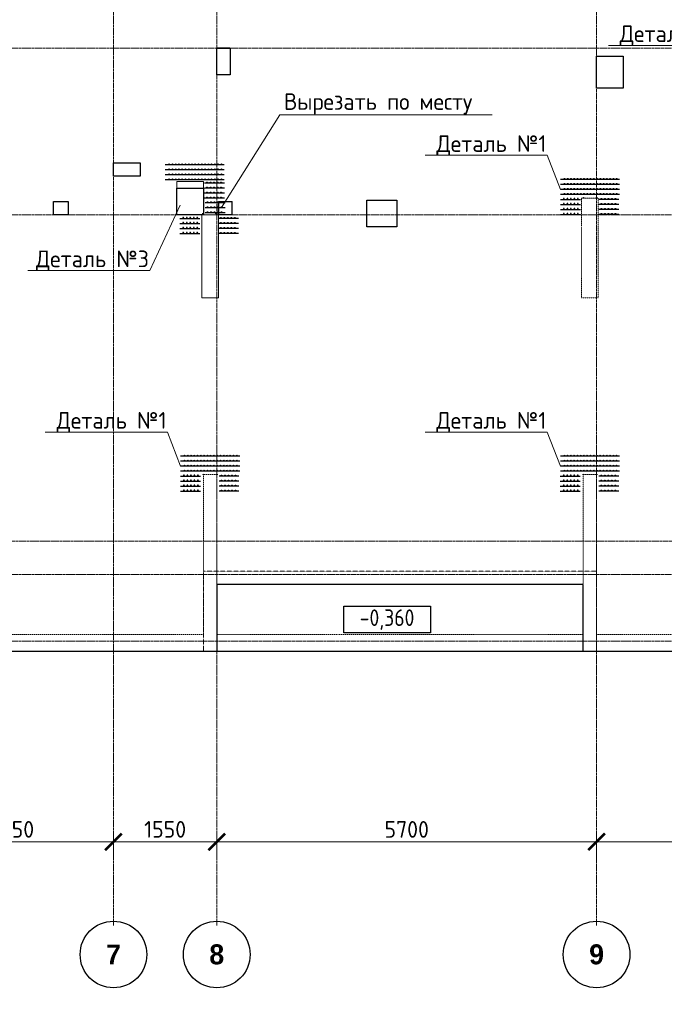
# Model space of a CAD drawing. Header units: millimetres. Extents: x 448962 to 1592680, y -326645 to -197113.
# Tile 383 of 398: x 920981 to 930655, y -277523 to -262745. Entities that reach past the tile are written whole.
import ezdxf
from ezdxf import colors
from ezdxf.entities.mleader import LeaderData, LeaderLine
from ezdxf.math import Vec2, Vec3

# ---------------------------------------------------------------- set-up
doc = ezdxf.new("R2010")
doc.units = ezdxf.units.MM
for name, pattern in [('01 Штриховая _4 мм_', [6, 3.5, -2.5]), ('______5', [1100, 800, -100, 100, -100]), ('HIDDEN2', [4.7625, 3.175, -1.5875]), ('осевая', [50.8, 31.75, -6.35, 6.35, -6.35])]:
    doc.linetypes.add(name, pattern=pattern)
for name, color, linetype, lineweight in [('ВК__отв в полу 1-2 эт', 6, 'Continuous', 25), ('Оси', 40, '______5', 18), ('осн.сетка', 4, 'Continuous', 60), ('Перекрытие ж_бетон', 1, 'Continuous', 30), ('подоснова', 151, 'Continuous', 5), ('размер', 1, 'Continuous', 25), ('РАЗМЕРЫ', 1, 'Continuous', 9), ('СТЕНЫ', 3, 'Continuous', 30), ('Текст_ общее', 7, 'Continuous', 25)]:
    doc.layers.add(name, color=color, linetype=linetype, lineweight=lineweight)
doc.styles.add('Century Gothic', font='GOTHIC.TTF')
doc.styles.add('GOST Common_1', font='GOST_Common.ttf', dxfattribs={"width": 0.9, "height": 250})
doc.styles.add('GOST-2.304_Type-B', font='GOST_Common.ttf')
doc.styles.add('ГОСТ', font='GOST_Common.ttf')
doc.dimstyles.new('СПДС', dxfattribs={"dimscale": 100, "dimtxt": 2.5, "dimasz": 2.5, "dimexe": 1.25, "dimexo": 0, "dimtad": 1, "dimdec": 0, "dimtxsty": 'GOST-2.304_Type-B', "dimblk": 'ARCHTICK', "dimcen": 2.5, "dimdle": 2, "dimadec": 0, "dimazin": 2, "dimtfac": 0.75, "dimtdec": 0, "dimtmove": 1, "dimatfit": 3, "dimfxl": 1, "dimtolj": 1, "dimarcsym": 1})

# ---------------------------------------------------------------- blocks, each defined once
blk = doc.blocks.new('NSY101')
at = {"color": 0, "linetype": 'ByBlock', "lineweight": -2}
blk.add_circle((0, 0), 50, dxfattribs=at)
blk = doc.blocks.new('_ArchTick')
at = {"color": 0, "linetype": 'ByBlock', "const_width": 0.15}
blk.add_lwpolyline([(-0.5, -0.5), (0.5, 0.5)], dxfattribs=at)
blk = doc.blocks.new('*D1017')
at = {"layer": 'DEFPOINTS', "color": 0, "transparency": 16777216}
for p in [(543092, -230031), (543092, -230248), (540042, -230327)]:
    blk.add_point(p, dxfattribs=at)
at = {"layer": 'РАЗМЕРЫ', "color": 0, "lineweight": -2, "transparency": 16777216}
for p, q in [((540042, -230327), (540042, -229906)), ((543092, -230248), (543092, -229906)), ((539842, -230031), (543292, -230031))]:
    blk.add_line(p, q, dxfattribs=at)
at = {"layer": 'РАЗМЕРЫ', "color": 0, "lineweight": -2, "transparency": 16777216, "xscale": 250, "yscale": 250, "zscale": 250, "rotation": 180}
blk.add_blockref('_ArchTick', (540042, -230031), dxfattribs=at)
at = {"layer": 'РАЗМЕРЫ', "color": 0, "lineweight": -2, "transparency": 16777216, "xscale": 250, "yscale": 250, "zscale": 250}
blk.add_blockref('_ArchTick', (543092, -230031), dxfattribs=at)
at = {"layer": 'РАЗМЕРЫ', "color": 0, "transparency": 16777216, "insert": (541567, -229843), "char_height": 250, "attachment_point": 5, "style": 'GOST-2.304_Type-B'}
blk.add_mtext('\\A1;3050', dxfattribs=at)
blk = doc.blocks.new('*D1018')
at = {"layer": 'DEFPOINTS', "color": 0, "transparency": 16777216}
for p in [(544642, -230031), (543092, -230248), (544642, -230292)]:
    blk.add_point(p, dxfattribs=at)
at = {"layer": 'РАЗМЕРЫ', "color": 0, "lineweight": -2, "transparency": 16777216}
for p, q in [((543092, -230248), (543092, -229906)), ((544642, -230292), (544642, -229906)), ((542892, -230031), (544842, -230031))]:
    blk.add_line(p, q, dxfattribs=at)
at = {"layer": 'РАЗМЕРЫ', "color": 0, "lineweight": -2, "transparency": 16777216, "xscale": 250, "yscale": 250, "zscale": 250, "rotation": 180}
blk.add_blockref('_ArchTick', (543092, -230031), dxfattribs=at)
at = {"layer": 'РАЗМЕРЫ', "color": 0, "lineweight": -2, "transparency": 16777216, "xscale": 250, "yscale": 250, "zscale": 250}
blk.add_blockref('_ArchTick', (544642, -230031), dxfattribs=at)
at = {"layer": 'РАЗМЕРЫ', "color": 0, "transparency": 16777216, "insert": (543867, -229843), "char_height": 250, "attachment_point": 5, "style": 'GOST-2.304_Type-B'}
blk.add_mtext('\\A1;1550', dxfattribs=at)
blk = doc.blocks.new('*D1019')
at = {"layer": 'DEFPOINTS', "color": 0, "transparency": 16777216}
for p in [(550342, -230031), (544642, -230292), (550342, -230310)]:
    blk.add_point(p, dxfattribs=at)
at = {"layer": 'РАЗМЕРЫ', "color": 0, "lineweight": -2, "transparency": 16777216}
for p, q in [((544642, -230292), (544642, -229906)), ((550342, -230310), (550342, -229906)), ((544442, -230031), (550542, -230031))]:
    blk.add_line(p, q, dxfattribs=at)
at = {"layer": 'РАЗМЕРЫ', "color": 0, "lineweight": -2, "transparency": 16777216, "xscale": 250, "yscale": 250, "zscale": 250, "rotation": 180}
blk.add_blockref('_ArchTick', (544642, -230031), dxfattribs=at)
at = {"layer": 'РАЗМЕРЫ', "color": 0, "lineweight": -2, "transparency": 16777216, "xscale": 250, "yscale": 250, "zscale": 250}
blk.add_blockref('_ArchTick', (550342, -230031), dxfattribs=at)
at = {"layer": 'РАЗМЕРЫ', "color": 0, "transparency": 16777216, "insert": (547492, -229844), "char_height": 250, "attachment_point": 5, "style": 'GOST-2.304_Type-B'}
blk.add_mtext('\\A1;5700', dxfattribs=at)
blk = doc.blocks.new('*D1020')
at = {"layer": 'DEFPOINTS', "color": 0, "transparency": 16777216}
for p in [(554742, -230030), (554742, -230213), (550342, -230310)]:
    blk.add_point(p, dxfattribs=at)
at = {"layer": 'РАЗМЕРЫ', "color": 0, "lineweight": -2, "transparency": 16777216}
for p, q in [((550342, -230310), (550342, -229905)), ((554742, -230213), (554742, -229905)), ((550142, -230030), (554942, -230030))]:
    blk.add_line(p, q, dxfattribs=at)
at = {"layer": 'РАЗМЕРЫ', "color": 0, "lineweight": -2, "transparency": 16777216, "xscale": 250, "yscale": 250, "zscale": 250, "rotation": 180}
blk.add_blockref('_ArchTick', (550342, -230030), dxfattribs=at)
at = {"layer": 'РАЗМЕРЫ', "color": 0, "lineweight": -2, "transparency": 16777216, "xscale": 250, "yscale": 250, "zscale": 250}
blk.add_blockref('_ArchTick', (554742, -230030), dxfattribs=at)
at = {"layer": 'РАЗМЕРЫ', "color": 0, "transparency": 16777216, "insert": (552542, -229843), "char_height": 250, "attachment_point": 5, "style": 'GOST-2.304_Type-B'}
blk.add_mtext('\\A1;4400', dxfattribs=at)
blk = doc.blocks.new('стены  тп')
at = {"layer": 'СТЕНЫ', "color": 251, "linetype": '01 Штриховая _4 мм_', "lineweight": 0, "true_color": 0x636466}
for p, q in [((569837, -331876, 3100), (569587, -331876, 3100)), ((569587, -331876, 3100), (569587, -332306, 3100)), ((569837, -331996, 3100), (569837, -331876, 3100)), ((569837, -333376, 3100), (569837, -331996, 3100)), ((564137, -332126, 3100), (563887, -332126, 3100)), ((563887, -332126, 3100), (563887, -332246, 3100)), ((564137, -332306, 3100), (564137, -332126, 3100)), ((563887, -332246, 3100), (563887, -333376, 3100)), ((564137, -332426, 3100), (564137, -332306, 3100)), ((569587, -332306, 3100), (569587, -332426, 3100)), ((564137, -333376, 3100), (564137, -332426, 3100)), ((569587, -332426, 3100), (569587, -333376, 3100)), ((563887, -333376, 3100), (564112, -333376, 3100)), ((564112, -333376, 3100), (564137, -333376, 3100)), ((569587, -333376, 3100), (569812, -333376, 3100)), ((569812, -333376, 3100), (569837, -333376, 3100)), ((564112, -336026, 3100), (563912, -336026, 3100)), ((563912, -336026, 3100), (563912, -336146, 3100)), ((564112, -336146, 3100), (564112, -336026, 3100)), ((569692, -336026, 3100), (569612, -336026, 3100)), ((569612, -336026, 3100), (569612, -336146, 3100)), ((569812, -336026, 3100), (569692, -336026, 3100)), ((569812, -338426, 3100), (569812, -336026, 3100)), ((563912, -336146, 3100), (563912, -338426, 3100)), ((564112, -338426, 3100), (564112, -336146, 3100)), ((569612, -336146, 3100), (569612, -338426, 3100)), ((562432, -338426, 3100), (561032, -338426, 3100)), ((562552, -338426, 3100), (562432, -338426, 3100)), ((563912, -338426, 3100), (562552, -338426, 3100)), ((565812, -338426, 3100), (564112, -338426, 3100)), ((565932, -338426, 3100), (565812, -338426, 3100)), ((567632, -338426, 3100), (565932, -338426, 3100)), ((567752, -338426, 3100), (567632, -338426, 3100)), ((569612, -338426, 3100), (567752, -338426, 3100)), ((573542, -338426, 3100), (569812, -338426, 3100)), ((552312, -338676, 3100), (561812, -338676, 3100)), ((561812, -338676, 3100), (562062, -338676, 3100)), ((562062, -338676, 3100), (563912, -338676, 3100)), ((563912, -338676, 3100), (564162, -338676, 3100)), ((564162, -338676, 3100), (589512, -338676, 3100))]:
    blk.add_line(p, q, dxfattribs=at)
blk = doc.blocks.new('кр1')
at = {"layer": 'осн.сетка', "color": 3, "lineweight": 25, "ltscale": 100}
blk.add_lwpolyline([(706362, 64836), (707628, 64836)], dxfattribs=at)
at = {"layer": 'размер', "lineweight": 25, "ltscale": 2}
for centre in [(706424, 64825), (706494, 64825), (706564, 64825), (706634, 64825), (706704, 64825), (706774, 64825), (706844, 64825), (706914, 64825), (706984, 64825), (707054, 64825), (707124, 64825), (707194, 64825), (707264, 64825), (707334, 64825), (707404, 64825), (707474, 64825), (707544, 64825)]:
    blk.add_circle(centre, 9, dxfattribs=at)
blk = doc.blocks.new('КР3')
at = {"layer": 'осн.сетка', "color": 3, "lineweight": 25, "ltscale": 100}
blk.add_lwpolyline([(201777, 10163), (202177, 10163)], dxfattribs=at)
at = {"layer": 'размер', "lineweight": 25, "ltscale": 2}
for centre in [(201847, 10152), (201917, 10152), (201987, 10152), (202057, 10152), (202127, 10152)]:
    blk.add_circle(centre, 9, dxfattribs=at)
blk = doc.blocks.new('деталь1')
at = {"layer": 'РАЗМЕРЫ', "color": 0, "xscale": 2.8, "yscale": 2.8, "zscale": 2.8, "rotation": 270}
for p in [(87255, 2000604), (87555, 2000604), (87855, 2000604), (88155, 2000604)]:
    blk.add_blockref('кр1', p, dxfattribs=at)
at = {"layer": 'РАЗМЕРЫ', "color": 1, "yscale": 3, "zscale": 3, "rotation": 270}
for p, xscale in [((239506, 628081), 3), ((239806, 628081), 3), ((240106, 628081), 3), ((240406, 628081), 3), ((239506, -586096), -3), ((239806, -586096), -3), ((240106, -586096), -3), ((240406, -586096), -3)]:
    blk.add_blockref('КР3', p, dxfattribs=dict(at, xscale=xscale))
blk = doc.blocks.new('деталь 1')
at = {"layer": 'DEFPOINTS', "color": 1}
for centre, radius in [((264219, 22163), 17.2), ((264219, 21363), 15.3)]:
    blk.add_circle(centre, radius, dxfattribs=at)
at = {"layer": 'РАЗМЕРЫ', "color": 1}
blk.add_blockref('деталь1', (-5676, 745), dxfattribs=at)
blk = doc.blocks.new('_None')
blk = doc.blocks.new('отверстия новые')
at = {"layer": 'ВК__отв в полу 1-2 эт', "color": 5, "lineweight": 30, "ltscale": 100}
for points in [[(696994, -404540), (696994, -404540), (696794, -404540), (696794, -404540)], [(696994, -404540), (696994, -404940), (696794, -404940), (696794, -404540)], [(696994, -404540), (696994, -404540), (696794, -404540), (696794, -404540)], [(696994, -404540), (696994, -404940), (696794, -404940), (696794, -404540)]]:
    blk.add_lwpolyline(points, close=True, dxfattribs=at)
at = {"layer": 'ВК__отв в полу 1-2 эт', "color": 5, "lineweight": 30}
for points in [[(702894, -404660), (702894, -405140), (702494, -405140), (702494, -404660)], [(702894, -404660), (702894, -405140), (702494, -405140), (702494, -404660)], [(695644, -406260), (695644, -406460), (695244, -406460), (695244, -406260)], [(695644, -406260), (695644, -406460), (695244, -406460), (695244, -406260)], [(696594, -407040), (696194, -407040), (696194, -406640), (696594, -406640)], [(696594, -407040), (696194, -407040), (696194, -406640), (696594, -406640)], [(694564, -407040), (694344, -407040), (694344, -406840), (694564, -406840)], [(694564, -407040), (694344, -407040), (694344, -406840), (694564, -406840)], [(697019, -407040), (696819, -407040), (696819, -406840), (697019, -406840)], [(697019, -407040), (696819, -407040), (696819, -406840), (697019, -406840)], [(699044, -407220), (699044, -406820), (699494, -406820), (699494, -407220)], [(699044, -407220), (699044, -406820), (699494, -406820), (699494, -407220)]]:
    blk.add_lwpolyline(points, close=True, dxfattribs=at)
blk = doc.blocks.new('отвертия фон')
at = {"layer": 'РАЗМЕРЫ', "lineweight": 0}
blk.add_blockref('отверстия новые', (-672182, 463885), dxfattribs=at)
blk = doc.blocks.new('оси плит')
at = {"layer": 'Оси', "color": 16, "linetype": 'осевая', "lineweight": 0, "transparency": 33554687}
for p, q in [((543092.3, -202894.1), (543092.3, -231285.8)), ((544642.3, -202894.1), (544642.3, -231285.8)), ((550342.3, -202894.1), (550342.3, -231285.8)), ((519570.9, -218117.4), (573160.2, -218117.4)), ((519570.9, -220617.4), (573160.2, -220617.4)), ((520148.3, -225517.4), (572494.8, -225517.4)), ((519570.9, -226017.4), (573160.2, -226017.4)), ((519570.9, -227017.4), (573160.2, -227017.4))]:
    blk.add_line(p, q, dxfattribs=at)
at = {"layer": 'Оси', "color": 16, "linetype": 'Continuous', "lineweight": 25, "transparency": 33554687, "xscale": 9.999999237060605, "yscale": 9.999999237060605, "zscale": 9.999999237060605}
for p in [(543091.7, -231721.6), (544641.7, -231721.6), (550341.7, -231721.6)]:
    blk.add_blockref('NSY101', p, dxfattribs=at)
at = {"layer": 'Оси', "color": 16, "linetype": 'Continuous', "lineweight": 25, "transparency": 33554687, "char_height": 300, "width": 385, "attachment_point": 5, "style": 'Century Gothic'}
for s, insert in [('\\A1;{\\fCentury Gothic|i0|b1;\\H300.000000;\\W1.000000;\\C16;7}\\P', (543091.7, -231721.6)), ('\\A1;{\\fCentury Gothic|i0|b1;\\H300.000000;\\W1.000000;\\C16;8}\\P', (544641.7, -231721.6)), ('\\A1;{\\fCentury Gothic|i0|b1;\\H300.000000;\\W1.000000;\\C16;9}\\P', (550341.7, -231721.6))]:
    blk.add_mtext(s, dxfattribs=dict(at, insert=insert))
at = {"layer": 'РАЗМЕРЫ', "color": 1}
for base, p1, p2, picture, middle in [((543092.3, -230030.7), (540042.3, -230326.7), (543092.3, -230247.6), '*D1017', (541567.3, -229843.2)), ((544642.3, -230030.7), (543092.3, -230247.6), (544642.3, -230291.7), '*D1018', (543867.3, -229843.2)), ((550342.3, -230031.1), (544642.3, -230291.7), (550342.3, -230309.5), '*D1019', (547492.3, -229843.6)), ((554742.3, -230030.4), (550342.3, -230309.5), (554742.3, -230212.9), '*D1020', (552542.3, -229842.9))]:
    dim = blk.add_linear_dim(base=base, p1=p1, p2=p2, dimstyle='СПДС', dxfattribs=at)
    dim.commit()
    dim.dimension.update_dxf_attribs({"geometry": picture, "text_midpoint": middle})

msp = doc.modelspace()

# ---------------------------------------------------------------- linework, layer by layer
at = {"layer": 'DEFPOINTS', "color": 1}
for centre, radius in [((923730.1, -265654.7), 3.82), ((923930.1, -265654.7), 4.29)]:
    msp.add_circle(centre, radius, dxfattribs=at)
at = {"layer": 'Перекрытие ж_бетон', "color": 252, "linetype": 'HIDDEN2', "lineweight": 0, "true_color": 0x939598}
msp.add_lwpolyline([(929639.1, -272221.3), (929639.1, -271021.3), (923739.1, -271021.3), (923739.1, -272221.3)], dxfattribs=at)
at = {"layer": 'Перекрытие ж_бетон'}
msp.add_lwpolyline([(929439.1, -271221.3), (923939.1, -271221.3), (923939.1, -272221.3), (929439.1, -272221.3)], close=True, dxfattribs=at)
at = {"layer": 'РАЗМЕРЫ'}
for points in [[(923339.2, -265171.3), (923739.2, -265171.3), (923739.2, -265671.3), (923339.2, -265671.3)], [(924169.1, -265671.3), (923969.1, -265671.3), (923969.1, -265471.3), (924169.1, -265471.3)], [(923714, -265671.3), (923964, -265671.3), (923964, -266921.3), (923714, -266921.3)]]:
    msp.add_lwpolyline(points, close=True, dxfattribs=at)
at = {"layer": 'Текст_ общее', "lineweight": 30}
msp.add_lwpolyline([(925844, -271549.3), (927144, -271549.3), (927144, -271949.3), (925844, -271949.3)], close=True, dxfattribs=at)

# ---------------------------------------------------------------- block references
at = {"layer": 'РАЗМЕРЫ'}
for name, p in [('оси плит', (379297, -45053.9)), ('стены  тп', (359826.9, 66454.4, -3100))]:
    msp.add_blockref(name, p, dxfattribs=at)
at = {"layer": 'РАЗМЕРЫ', "color": 0, "xscale": 0.7000000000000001, "yscale": 0.7000000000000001, "zscale": 0.7000000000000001, "rotation": 180}
for p in [(1418505, -219538.4), (1418505, -219613.4), (1418505, -219688.4), (1418505, -219763.4)]:
    msp.add_blockref('кр1', p, dxfattribs=at)
at = {"layer": 'РАЗМЕРЫ', "color": 1}
for name, p, xscale, yscale, zscale, rotation in [('деталь 1', (924099.9, -199362.4), 0.25, 0.25, 0.25, 270), ('КР3', (1075388.7, -257575.8), 0.75, 0.75, 0.75, 180), ('КР3', (1075388.7, -257650.8), 0.75, 0.75, 0.75, 180), ('КР3', (1075388.7, -257725.8), 0.75, 0.75, 0.75, 180), ('КР3', (1075388.7, -257800.8), 0.75, 0.75, 0.75, 180), ('КР3', (1075395.5, -257868.8), 0.75, 0.75, 0.75, 180), ('КР3', (1075395.5, -257943.8), 0.75, 0.75, 0.75, 180), ('КР3', (772051.1, -258106.8), -0.75, 0.75, 0.75, 180), ('КР3', (1075395.5, -258018.8), 0.75, 0.75, 0.75, 180), ('КР3', (1075595.1, -258106.8), 0.75, 0.75, 0.75, 180), ('КР3', (772051.1, -258181.8), -0.75, 0.75, 0.75, 180), ('КР3', (772051.1, -258256.8), -0.75, 0.75, 0.75, 180), ('КР3', (1075595.1, -258181.8), 0.75, 0.75, 0.75, 180), ('КР3', (1075595.1, -258256.8), 0.75, 0.75, 0.75, 180), ('КР3', (772051.1, -258331.8), -0.75, 0.75, 0.75, 180), ('КР3', (1075595.1, -258331.8), 0.75, 0.75, 0.75, 180), ('деталь 1', (918398.5, -203516.7), 0.25, 0.25, 0.25, 270), ('деталь 1', (924098.5, -203516.7), 0.25, 0.25, 0.25, 270)]:
    msp.add_blockref(name, p, dxfattribs=dict(at, xscale=xscale, yscale=yscale, zscale=zscale, rotation=rotation))

# ---------------------------------------------------------------- texts
at = {"insert": (676311.7, -270795.5), "char_height": 300, "width": 18500, "attachment_point": 1, "style": 'ГОСТ'}
msp.add_mtext('\\pi-900,l900,t900;{\\C7;1.^IАрмирование монолитной плиты  состоит из основного армирования ∅10 А500С с шагом  200х200мм  в нижней зоне, основного армирования ∅10 А500С с шагом  200х200мм  в  верхней зоне и дополнительного армирования, указанного на схемах армирования.\\P2.^IАрмирование плиты предусмотрено отдельными  стержнями заводской длины по осям Х и Y. При недостатке заводской длины стержней для армирования плиты, стыки стержней осуществлять внахлестку без  сварки. Стыки арматуры внахлестку должны располагаться вразбежку (через шаг). См. деталь стыковки арматуры.\\P3.^IВерхнюю и нижнюю арматуру вязать вязальной проволокой через пересечение.  Стержни основной и дополнительной арматуры укладывать в соответствии с сечениями .\\P4.^IПо периметру плиты и у отверстий  у концов основной арматуры устанавливать П-образные элементы Ск1.\\P5.^I Для фиксации в проектном положении стержней верхней сетки устанавливать фиксаторы Ф1 с шагом 600х600мм.\\P6.^IДиаметр оправки стержня при d<20мм - 5d, при d≥20мм - 8d\\P7.^IКаркасы поперечного армирования устанавливаются до начала устройство верхней сетки армирования.}', dxfattribs=at)

# ---------------------------------------------------------------- leaders
at = {"layer": 'подоснова', "color": 2, "ltscale": 0.3}
ml = msp.add_multileader_mtext('Standard', dxfattribs=at)
ml.set_content('Деталь №1', color=2, style='GOST-2.304_Type-B')
ml.set_leader_properties(color=256, linetype='ByLayer', lineweight=15)
ml.set_arrow_properties(name='NONE')
ml.build(insert=Vec2(0, 0))
ml.multileader.update_dxf_attribs({"text_left_attachment_type": 6, "text_right_attachment_type": 6, "dogleg_length": 0.1, "arrow_head_size": 18})
ctx = ml.context
ctx.base_point, ctx.char_height, ctx.arrow_head_size, ctx.landing_gap_size, ctx.plane_origin = Vec3(929972.3, -263129.4), 250, 18, 20, Vec3(926963.7, -252588.8)
ctx.left_attachment, ctx.right_attachment, ctx.text_align_type = 6, 6, 1
notes = []
notes.append((ctx, [(1, (1, 1, 0), (931648, -263129.4), (-1, 0), 0.1, [(0, [(932076.6, -263642)], 0, [])])]))
ctx.mtext.insert, ctx.mtext.alignment, ctx.mtext.flow_direction = Vec3(930810.1, -262829.4), 2, 5
ml = msp.add_multileader_mtext('Standard', dxfattribs=at)
ml.set_content('Вырезать по месту', color=2, style='GOST-2.304_Type-B')
ml.set_leader_properties(color=256, linetype='ByLayer', lineweight=15)
ml.set_arrow_properties(name='NONE')
ml.build(insert=Vec2(0, 0))
ml.multileader.update_dxf_attribs({"text_left_attachment_type": 6, "text_right_attachment_type": 6, "dogleg_length": 0.1, "arrow_head_size": 18})
ctx = ml.context
ctx.base_point, ctx.char_height, ctx.arrow_head_size, ctx.landing_gap_size, ctx.plane_origin = Vec3(924884.4, -264172.9, -4660), 250, 18, 20, Vec3(921932.7, -253925.8, -4660)
ctx.left_attachment, ctx.right_attachment, ctx.text_align_type = 6, 6, 1
notes.append((ctx, [(0, (1, 1, 0), (924884.3, -264172.9, -4660), (1, 0), 0.1, [(0, [(924008.1, -265563.9, -4660)], 0, [])])]))
ctx.mtext.insert, ctx.mtext.alignment, ctx.mtext.flow_direction = Vec3(926358.8, -263847.9, -4660), 2, 5
ml = msp.add_multileader_mtext('Standard', dxfattribs=at)
ml.set_content('Деталь №1', color=2, style='GOST-2.304_Type-B')
ml.set_leader_properties(color=256, linetype='ByLayer', lineweight=15)
ml.set_arrow_properties(name='NONE')
ml.build(insert=Vec2(0, 0))
ml.multileader.update_dxf_attribs({"text_left_attachment_type": 6, "text_right_attachment_type": 6, "dogleg_length": 0.1, "arrow_head_size": 18})
ctx = ml.context
ctx.base_point, ctx.char_height, ctx.arrow_head_size, ctx.landing_gap_size, ctx.plane_origin = Vec3(927222.7, -264779.4), 250, 18, 20, Vec3(924214.1, -254238.8)
ctx.left_attachment, ctx.right_attachment, ctx.text_align_type = 6, 6, 1
notes.append((ctx, [(1, (1, 1, 0), (928898.4, -264779.4), (-1, 0), 0.1, [(0, [(929097.4, -265292)], 0, [])])]))
ctx.mtext.insert, ctx.mtext.alignment, ctx.mtext.flow_direction = Vec3(928060.5, -264479.4), 2, 5
ml = msp.add_multileader_mtext('Standard', dxfattribs=at)
ml.set_content('Деталь №3', color=2, style='GOST-2.304_Type-B')
ml.set_leader_properties(color=256, linetype='ByLayer', lineweight=15)
ml.set_arrow_properties(name='NONE')
ml.build(insert=Vec2(0, 0))
ml.multileader.update_dxf_attribs({"text_left_attachment_type": 6, "text_right_attachment_type": 6, "dogleg_length": 0.1, "arrow_head_size": 18})
ctx = ml.context
ctx.base_point, ctx.char_height, ctx.arrow_head_size, ctx.landing_gap_size, ctx.plane_origin = Vec3(921209.8, -266509.2), 250, 18, 20, Vec3(918503.7, -254476.5)
ctx.left_attachment, ctx.right_attachment, ctx.text_align_type = 6, 6, 1
notes.append((ctx, [(1, (1, 1, 0), (922935.5, -266509.2), (-1, 0), 0.1, [(0, [(923387, -265529.7)], 0, [])])]))
ctx.mtext.insert, ctx.mtext.alignment, ctx.mtext.flow_direction = Vec3(922072.6, -266209.2), 2, 5
ml = msp.add_multileader_mtext('Standard', dxfattribs=at)
ml.set_content('Деталь №1', color=2, style='GOST-2.304_Type-B')
ml.set_leader_properties(color=256, linetype='ByLayer', lineweight=15)
ml.set_arrow_properties(name='NONE')
ml.build(insert=Vec2(0, 0))
ml.multileader.update_dxf_attribs({"text_left_attachment_type": 6, "text_right_attachment_type": 6, "dogleg_length": 0.1, "arrow_head_size": 18})
ctx = ml.context
ctx.base_point, ctx.char_height, ctx.arrow_head_size, ctx.landing_gap_size, ctx.plane_origin = Vec3(921521.3, -268933.7), 250, 18, 20, Vec3(918512.8, -258393.1)
ctx.left_attachment, ctx.right_attachment, ctx.text_align_type = 6, 6, 1
notes.append((ctx, [(1, (1, 1, 0), (923197, -268933.7), (-1, 0), 0.1, [(0, [(923396.1, -269446.3)], 0, [])])]))
ctx.mtext.insert, ctx.mtext.alignment, ctx.mtext.flow_direction = Vec3(922359.1, -268633.7), 2, 5
ml = msp.add_multileader_mtext('Standard', dxfattribs=at)
ml.set_content('Деталь №1', color=2, style='GOST-2.304_Type-B')
ml.set_leader_properties(color=256, linetype='ByLayer', lineweight=15)
ml.set_arrow_properties(name='NONE')
ml.build(insert=Vec2(0, 0))
ml.multileader.update_dxf_attribs({"text_left_attachment_type": 6, "text_right_attachment_type": 6, "dogleg_length": 0.1, "arrow_head_size": 18})
ctx = ml.context
ctx.base_point, ctx.char_height, ctx.arrow_head_size, ctx.landing_gap_size, ctx.plane_origin = Vec3(927221.3, -268933.7), 250, 18, 20, Vec3(924212.8, -258393.1)
ctx.left_attachment, ctx.right_attachment, ctx.text_align_type = 6, 6, 1
notes.append((ctx, [(1, (1, 1, 0), (928897, -268933.7), (-1, 0), 0.1, [(0, [(929096.1, -269446.3)], 0, [])])]))
ctx.mtext.insert, ctx.mtext.alignment, ctx.mtext.flow_direction = Vec3(928059.1, -268633.7), 2, 5
for ctx, leaders in notes:
    for number, flags, end, landing, length, lines in leaders:
        leader = LeaderData()
        leader.index, (leader.has_last_leader_line, leader.has_dogleg_vector, leader.attachment_direction) = number, flags
        leader.last_leader_point, leader.dogleg_vector, leader.dogleg_length = Vec3(end), Vec3(landing), length
        for number, points, colour, breaks in lines:
            line = LeaderLine()
            line.index, line.vertices, line.color, line.breaks = number, Vec3.list(points), colors.encode_raw_color(colour), breaks
            leader.lines.append(line)
        ctx.leaders.append(leader)

# ---------------------------------------------------------------- next in the draw order: texts
at = {"layer": 'Текст_ общее', "insert": (926494, -271749.3), "char_height": 250, "width": 1056.523, "attachment_point": 5, "style": 'GOST Common_1', "bg_fill": 3, "box_fill_scale": 1, "bg_fill_color": 256, "bg_fill_transparency": 0}
msp.add_mtext('-0,360', dxfattribs=at)

# ---------------------------------------------------------------- next in the draw order: linework, layer by layer
at = {"layer": 'Перекрытие ж_бетон'}
msp.add_lwpolyline([(902189.1, -272221.3), (902189.1, -272221.3), (949589.1, -272221.3), (949589.1, -249921.3), (902189.1, -249921.3), (902189.1, -272221.3)], dxfattribs=at)

# ---------------------------------------------------------------- next in the draw order: block references
msp.add_blockref('отвертия фон', (899327.5, -322516.4))

# ---------------------------------------------------------------- next in the draw order: texts
at = {"char_height": 300, "width": 18500, "attachment_point": 1, "style": 'ГОСТ'}
for insert in [(771704.5, -266206.3), (867423.7, -266737.8)]:
    msp.add_mtext('\\pi-900,l900,t900;{\\C7;1.^IАрмирование монолитной плиты  состоит из основного армирования ∅10 А500С с шагом  200х200мм  в нижней зоне, основного армирования ∅10 А500С с шагом  200х200мм  в  верхней зоне и дополнительного армирования, указанного на схемах армирования.\\P2.^IАрмирование плиты предусмотрено отдельными  стержнями заводской длины по осям Х и Y. При недостатке заводской длины стержней для армирования плиты, стыки стержней осуществлять внахлестку без  сварки. Стыки арматуры внахлестку должны располагаться вразбежку (через шаг). См. деталь стыковки арматуры.\\P3.^IВерхнюю и нижнюю арматуру вязать вязальной проволокой через пересечение.  Стержни основной и дополнительной арматуры укладывать в соответствии с сечениями .\\P4.^IПо периметру плиты и у отверстий  у концов основной арматуры устанавливать П-образные элементы Ск1.\\P5.^IПозиции со знаком "*" укладываются с шагом 100 мм\\P6.^I Для фиксации в проектном положении стержней верхней сетки устанавливать фиксаторы Ф1 с шагом 600х600мм.\\P7.^IДиаметр оправки стержня при d<20мм - 5d, при d≥20мм - 8d\\P8.^IКаркасы поперечного армирования устанавливаются до начала устройство верхней сетки армирования.\\P9.^IВ местах расположения отверстий осуществить прерывания основной и дополнительной сеток арматуры. Отверстия обрамляются двумя стержнями арматуры d 12. см. узел обрамления отверстий.\\P10.^IОбрамление отверстий выполнить в соотвии с узлом, расход стали на обрамление учтен на листе 3.\\P11.^IПроемы размерами до 300х300 допускается выполнять по месту методом алмазного бурения.\\P12.^IДополнительная арматура, попавшая в зону понижения плиты перекрытия должна быть  выполнена в соотвествии с узлом, стержни  допнительной арматуры загнуть по месту под углом 30 градусов.}', dxfattribs=dict(at, insert=insert))

doc.saveas('drawing.dxf')
